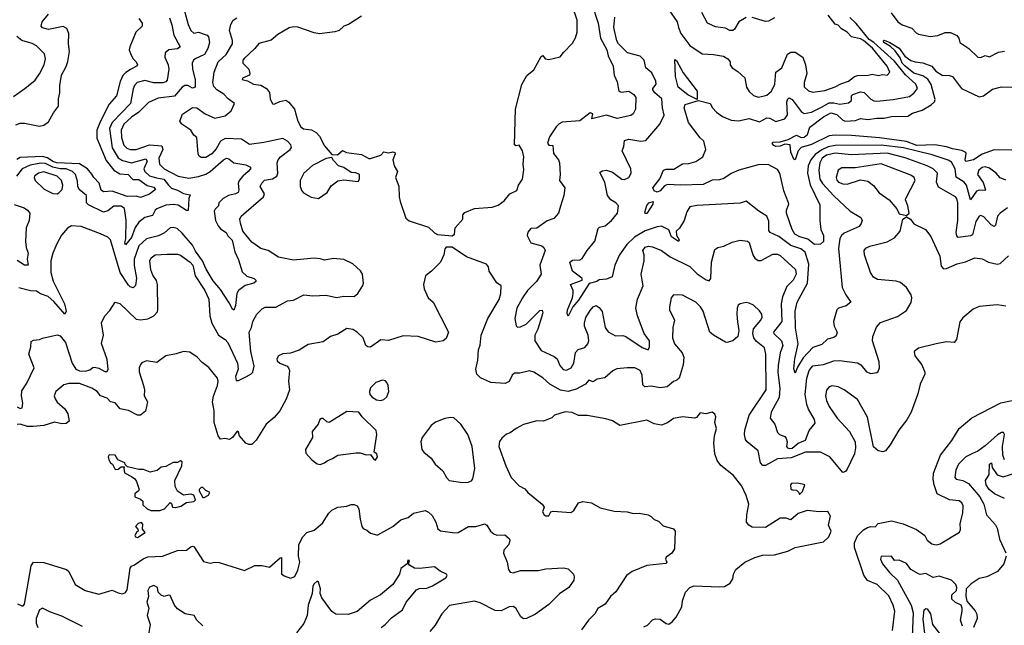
# Model space of a CAD drawing. Extents: x 1690054 to 1842981, y 782881 to 914114.
# Tile 308 of 656: x 1711432 to 1718064, y 885110 to 889188. Entities that reach past the tile are written whole.
import ezdxf

# ---------------------------------------------------------------- set-up
doc = ezdxf.new("R2010")
doc.units = 0

msp = doc.modelspace()

# ---------------------------------------------------------------- linework, layer by layer
at = {"layer": '0CON10XD'}
for points in [[(1712529.1, 889295), (1712566.2, 889155), (1712583.8, 889115), (1712605, 889098.5), (1712635, 889103.3), (1712693.3, 889083.3), (1712703.1, 889073.1), (1712710.4, 889035), (1712699.2, 888995), (1712676.2, 888955), (1712613.5, 888925), (1712601.8, 888915), (1712593.5, 888895), (1712594.5, 888855), (1712614, 888785), (1712614, 888735), (1712595, 888728.1), (1712565, 888744.5), (1712545, 888746.1), (1712525, 888732.9), (1712475, 888673.6), (1712365, 888660.6), (1712298.8, 888631.2), (1712233.5, 888565), (1712185, 888532.3), (1712132.4, 888485), (1712115.6, 888445), (1712116.5, 888395), (1712133.8, 888343.8), (1712154.1, 888324.1), (1712175, 888315.3), (1712215.2, 888314.8), (1712305, 888346), (1712388.9, 888338.9), (1712396.5, 888315), (1712369.3, 888255), (1712374.1, 888215), (1712405.4, 888185), (1712500, 888135), (1712571.3, 888121.3), (1712635, 888131.4), (1712685, 888148.9), (1712715, 888165.2), (1712805, 888245.4), (1712825, 888255.5), (1712841.1, 888251.1), (1712874.1, 888224.1), (1712955, 888211.9), (1712985.5, 888195), (1712985.4, 888185), (1712971.3, 888165), (1712934.8, 888135.2), (1712910.9, 888105), (1712904.1, 888085), (1712908, 888042), (1712902.2, 888025), (1712885.3, 888014.7), (1712837.5, 888005), (1712802.2, 887985), (1712771.9, 887955), (1712771.4, 887935), (1712747.3, 887912.7), (1712741.7, 887898.3), (1712751.5, 887835), (1712769.5, 887799.5), (1712785, 887780.8), (1712822.7, 887755), (1712833.7, 887733.7), (1712863.7, 887703.7), (1712880, 887625), (1712905, 887572), (1712930.1, 887490.1), (1712961.8, 887461.8), (1713010, 887445), (1713021.4, 887435), (1713021.4, 887425), (1713009.2, 887415), (1712951.3, 887398.7), (1712905.3, 887364.7), (1712894.3, 887345), (1712886.1, 887263.9), (1712875, 887233.3), (1712865, 887239.2), (1712842.1, 887282.1), (1712785, 887370.4), (1712735, 887429.5), (1712687.9, 887507.9), (1712663.2, 887565), (1712615, 887629.5), (1712595, 887669.2), (1712525, 887751.1), (1712491.3, 887781.3), (1712465, 887790), (1712445, 887787.1), (1712405.9, 887754.1), (1712366.4, 887733.6), (1712285, 887713.1), (1712234.8, 887665.2), (1712202, 887575), (1712202.3, 887532.3), (1712217.7, 887447.7), (1712211.5, 887398.5), (1712195, 887382.9), (1712175, 887389.1), (1712165, 887399.6), (1712107.5, 887485), (1712042.2, 887705), (1712025, 887724.4), (1711976.5, 887746.5), (1711845, 887795.7), (1711779.7, 887800.3), (1711753.8, 887785), (1711712.6, 887737.4), (1711681.3, 887678.7), (1711654.3, 887615.7), (1711641.8, 887565), (1711642.3, 887485), (1711657, 887427), (1711732.3, 887275), (1711744.4, 887225), (1711735, 887206.2), (1711661.3, 887291.3), (1711624.3, 887324.3), (1711572.4, 887342.4), (1711545, 887360), (1711505, 887363.3), (1711425, 887383.1)], [(1715284.5, 889294.5), (1715327.4, 889165), (1715343.4, 889063.4), (1715385.4, 888984.6), (1715395, 888945.7), (1715428.5, 888875), (1715435.6, 888815), (1715455, 888770), (1715467.6, 888707.6), (1715485, 888699.4), (1715535, 888707.5), (1715569.2, 888685), (1715580.8, 888665), (1715578.6, 888585), (1715562.9, 888555), (1715547.7, 888542.3), (1715455, 888522.7), (1715385, 888544.6), (1715285, 888520), (1715292.5, 888555), (1715275, 888560), (1715203.7, 888506.3), (1715085, 888498.6), (1715065, 888487.5), (1715045, 888466), (1715000.5, 888399.5), (1714985.9, 888355.9), (1714995, 888344.2), (1715021.7, 888341.7), (1715028.2, 888288.2), (1715061.9, 888245), (1715068.1, 888225), (1715072.3, 888145), (1715067.3, 888105), (1715102.9, 888055), (1715095.8, 888005), (1715075, 887932.5), (1715060, 887885), (1715030.5, 887849.5), (1714985, 887834.3), (1714915, 887785.5), (1714875, 887782.2), (1714855, 887757.1), (1714850.3, 887735), (1714874.5, 887685), (1714948, 887665), (1714961.1, 887655), (1714971.9, 887635), (1714935.4, 887535), (1714943.1, 887475), (1714912.3, 887425), (1714852.2, 887365), (1714817.3, 887315), (1714780, 887245), (1714767.5, 887175), (1714775, 887126.7), (1714785, 887118.8), (1714805, 887119.2), (1714842.8, 887137.2), (1714935, 887230.8), (1714951.2, 887231.2), (1714955.8, 887215), (1714921.1, 887105), (1714901.9, 887065), (1714902.5, 887025), (1714945, 886961.4), (1715030.8, 886920.8), (1715050.8, 886905), (1715068.8, 886858.8), (1715092.8, 886832.8), (1715115, 886828.1), (1715146.6, 886843.4), (1715164.2, 886875), (1715175, 886947.5), (1715193.6, 886966.4), (1715238.8, 886981.2), (1715259.2, 887005), (1715264.7, 887025.3), (1715260, 887065), (1715235.7, 887125), (1715235.3, 887145), (1715246.1, 887183.9), (1715275, 887230.6), (1715295, 887254.4), (1715315, 887264.4), (1715335, 887251.1), (1715355, 887224.3), (1715374.1, 887115), (1715395, 887086.2), (1715445, 887059.6), (1715495, 887060.9), (1715515, 887054.5), (1715625, 886980), (1715665, 886966.2), (1715674.2, 886985), (1715674.3, 887025), (1715637.3, 887075), (1715592.5, 887195), (1715582.2, 887245), (1715593.9, 887306.1), (1715631.8, 887395), (1715623.5, 887435), (1715617.1, 887475), (1715637.9, 887565), (1715637.8, 887605), (1715630, 887635), (1715645, 887656.9), (1715667.6, 887662.4), (1715695, 887659.4), (1715755, 887633.6), (1715812.1, 887592.1), (1715945, 887526.2), (1715995, 887477.5), (1716055, 887435.7), (1716075, 887430), (1716087.1, 887445), (1716090.4, 887555), (1716115, 887640), (1716135, 887653.8), (1716175, 887664.3), (1716230.3, 887689.7), (1716285, 887702.9), (1716335, 887696), (1716345, 887688.8), (1716369.1, 887605), (1716383.4, 887583.4), (1716405, 887567.8), (1716425, 887565.6), (1716505, 887609.2), (1716535, 887610.4), (1716555, 887600.5), (1716657.8, 887505), (1716661.9, 887475), (1716642.2, 887435), (1716599.5, 887390.5), (1716569, 887321), (1716560, 887275), (1716564.8, 887155.2), (1716509.4, 887085), (1716511.4, 887075), (1716563.1, 887025), (1716571.1, 886995), (1716554.2, 886945), (1716541.4, 886858.6), (1716539.2, 886815), (1716552.7, 886705), (1716547.7, 886645), (1716494.4, 886545), (1716487.5, 886505), (1716517.1, 886465), (1716535, 886408), (1716548.8, 886395), (1716585, 886381.1), (1716595, 886367.5), (1716600.8, 886345), (1716597.3, 886315), (1716602.7, 886305), (1716615, 886299.8), (1716635, 886303.3), (1716675, 886337.5), (1716725, 886357.8), (1716748.2, 886421.8), (1716788.8, 886471.2), (1716785.3, 886495), (1716743.8, 886565), (1716732.9, 886597.1)], [(1715805, 889254.3), (1715861.3, 889175), (1715868.1, 889135), (1715885.9, 889095), (1715944.4, 889014.4), (1716028.5, 888958.5), (1716105, 888954.1), (1716171.7, 888941.7), (1716202, 888925), (1716216.1, 888903.9), (1716216.7, 888885), (1716230, 888865), (1716269.4, 888839.4), (1716315.7, 888795.7), (1716327.5, 888735), (1716344.1, 888704.1), (1716375, 888678.9), (1716407.4, 888667.4), (1716465, 888680), (1716495, 888706.9), (1716518.7, 888755), (1716525.5, 888835), (1716564.3, 888865), (1716603, 888957), (1716625, 888970.6), (1716655, 888970), (1716705.6, 888935), (1716724.1, 888885), (1716733.2, 888825), (1716715.9, 888765), (1716715.3, 888735.3), (1716745, 888709.2), (1716775, 888700.9), (1716855, 888711.6), (1716924.7, 888735.3), (1716963.4, 888756.6), (1717015.2, 888774.8), (1717055, 888804.7), (1717075, 888812.3), (1717146, 888814), (1717175, 888820.6), (1717213.6, 888813.6), (1717245, 888819.5), (1717275, 888815.6), (1717292.7, 888835), (1717275.8, 888875.8), (1717175, 888996.7), (1717115, 889047.7), (1717095, 889058.4), (1717035, 889073.5), (1717005, 889104.6), (1716967.8, 889127.8), (1716945, 889150.6), (1716925, 889158.9), (1716877.9, 889217.9)], [(1711405, 888479.8), (1711435, 888490.5), (1711465, 888491.6), (1711565, 888471.3), (1711595, 888478.9), (1711625, 888500.7), (1711658.2, 888561.8), (1711693.5, 888605), (1711691.9, 888655), (1711702.3, 888695), (1711701.9, 888745), (1711713.8, 888815), (1711745, 888872.9), (1711755, 888907.7), (1711767.5, 888975), (1711760.9, 889025), (1711762.5, 889095), (1711748.9, 889128.9), (1711725, 889143.3), (1711625, 889122.2), (1711585, 889133.3), (1711575.8, 889145), (1711583.5, 889175), (1711626.6, 889226.6)], [(1712440.7, 889200.7), (1712455.3, 889154.7), (1712470.3, 889085), (1712513.5, 889005), (1712495, 888993.1), (1712436.2, 888985), (1712412.2, 888965), (1712408.5, 888935), (1712431.4, 888885), (1712436.2, 888855), (1712425, 888782), (1712415, 888768.9), (1712396.4, 888763.6), (1712335, 888763.3), (1712275, 888779.5), (1712222.9, 888765), (1712205.3, 888745), (1712196.4, 888723.6), (1712177.4, 888625), (1712055.2, 888495), (1712035.7, 888455), (1712054.1, 888325), (1712095, 888258.2), (1712125, 888241.2), (1712185, 888223.4), (1712281.7, 888251.7), (1712289.2, 888235), (1712268.4, 888185), (1712273.8, 888165), (1712306.1, 888136.1), (1712353.6, 888123.6), (1712403.4, 888113.4), (1712433.1, 888073.1), (1712455, 888054.7), (1712495, 888041.2), (1712535, 888017.5), (1712579.5, 888009.5), (1712571.9, 887985), (1712565.8, 887904.2), (1712555, 887904.2), (1712498.7, 887938.7), (1712465, 887944.3), (1712415, 887938.6), (1712355.9, 887914.1), (1712344.1, 887905), (1712325, 887869.7), (1712275, 887857), (1712234.2, 887825), (1712210.1, 887789.9), (1712185, 887721.8), (1712145, 887672.3), (1712139.3, 887685), (1712147.6, 887712.4), (1712148.2, 887838.2), (1712137.8, 887917.8), (1712115, 887931.5), (1712065, 887932.9), (1712025, 887901.6), (1711995, 887892.6), (1711895, 887940.6), (1711882.6, 887955), (1711882.1, 888005), (1711832.1, 888045), (1711823.4, 888065), (1711820.5, 888100.5), (1711807.5, 888145), (1711787.9, 888165), (1711745, 888183.8), (1711705, 888183.1), (1711654.5, 888194.5), (1711605, 888220.7), (1711575, 888223), (1711501.6, 888208.4), (1711447.2, 888185), (1711409.8, 888135)], [(1712235, 889195.7), (1712257.5, 889165), (1712256.2, 889145), (1712212.9, 889105), (1712174.4, 889005), (1712170, 888985), (1712179.4, 888955), (1712195.4, 888925.4), (1712217.1, 888905), (1712224.3, 888885), (1712217.5, 888875), (1712177.6, 888852.4), (1712146.3, 888833.7), (1712127.4, 888812.6), (1712108.8, 888771.2), (1712084.3, 888675.7), (1712035, 888620), (1711975.3, 888505), (1711950.9, 888445), (1711950.6, 888390.6), (1712015, 888239.3), (1712064.9, 888174.9), (1712105, 888150), (1712162, 888145), (1712193, 888113), (1712235, 888111.2), (1712291.1, 888071.1), (1712335, 888060.4), (1712345.4, 888045), (1712305, 888014), (1712245, 887990), (1712215, 887999.4), (1712155, 887997.3), (1712055, 888032.6), (1711995, 888029.2), (1711980.7, 888040.7), (1711967.2, 888087.2), (1711930.2, 888125), (1711917.5, 888147.5), (1711889.4, 888185), (1711835, 888217.9), (1711682.2, 888225), (1711655, 888233.1), (1711618.7, 888258.7), (1711585, 888267.8), (1711435, 888261), (1711412.8, 888247.2)], [(1711415, 886580.8), (1711435, 886570), (1711447.1, 886575), (1711452.2, 886605), (1711443.6, 886655), (1711445, 886688), (1711480.3, 886739.7), (1711530, 886845), (1711492.5, 886935), (1711507.5, 886985), (1711509.5, 887020.5), (1711525, 887031.2), (1711565, 887034), (1711585, 887044), (1711685, 887065.7), (1711705, 887060), (1711739.6, 887015), (1711785, 886876), (1711809.2, 886835), (1711835, 886822.7), (1711875, 886822.5), (1711905, 886830), (1711923.7, 886846.3), (1711935, 886848.5), (1711965, 886840.9), (1712005, 886818.5), (1712021.2, 886818.8), (1712026.9, 886835), (1712020.4, 886900.4), (1711982.3, 887007.7), (1711996, 887065), (1711982.3, 887147.7), (1712004.2, 887195), (1712039.1, 887230.9), (1712075, 887286.7), (1712105, 887276.2), (1712215, 887171.5), (1712245, 887167.8), (1712295, 887173.3), (1712335.6, 887195), (1712358.9, 887221.1), (1712362.9, 887237.1), (1712360, 887405), (1712352.3, 887432.3), (1712327.9, 887467.9), (1712314.7, 887504.7), (1712309.2, 887565), (1712317.8, 887585), (1712344.3, 887605.7), (1712425, 887608.6), (1712495, 887608.4), (1712515, 887603.2), (1712580.8, 887555), (1712598.8, 887535), (1712612.8, 887462.8), (1712678.9, 887365), (1712705.8, 887305.8), (1712711.5, 887195), (1712725.4, 887145), (1712770.9, 887065), (1712815.4, 887035), (1712834.1, 887015), (1712898.8, 886875), (1712903.8, 886835), (1712885.3, 886785), (1712888.7, 886758.7), (1712905, 886757.9), (1712949.8, 886780.2), (1712988.8, 886801.2), (1713001.8, 886815), (1713010.3, 886855), (1712988.2, 886955), (1712977.5, 887085), (1712992.9, 887115), (1713002.5, 887155), (1713029.5, 887205), (1713065, 887241.9), (1713085, 887252.2), (1713157.8, 887252.2), (1713235, 887294.3), (1713275, 887300), (1713345, 887334.4), (1713405, 887328.8), (1713495, 887333.8), (1713565, 887318.5), (1713615, 887327.1), (1713685, 887324.2), (1713708.8, 887345), (1713742.1, 887397.9), (1713746.5, 887415), (1713740.8, 887475), (1713727.6, 887497.6), (1713675, 887544.2), (1713615, 887574.3), (1713545, 887581.1), (1713485, 887568.5), (1713455, 887578.5), (1713415, 887582.2), (1713275, 887570), (1713175, 887590), (1713105, 887634.4), (1713055, 887646.9), (1712995, 887690.5), (1712934.1, 887764.1), (1712918.8, 887818.8), (1712913.6, 887845), (1712924.4, 887865), (1713074.6, 887995), (1713080.4, 888015), (1713051.9, 888065), (1713061.7, 888088.3), (1713081.4, 888108.6), (1713135, 888116.7), (1713163.5, 888135), (1713170, 888155), (1713166.6, 888225), (1713172.9, 888245), (1713188.5, 888265), (1713252.9, 888315), (1713261.7, 888328.3), (1713258.6, 888345), (1713235, 888370), (1713205, 888388.6), (1713075, 888361.4), (1712978.7, 888348.7), (1712925, 888383.2), (1712815, 888387.5), (1712785, 888369.3), (1712755, 888319.6), (1712725, 888285.4), (1712685, 888260.9), (1712655, 888260), (1712639.7, 888269.7), (1712632.9, 888285), (1712624.2, 888395), (1712605, 888411.4), (1712584, 888445), (1712523.7, 888483.7), (1712510, 888505), (1712528, 888552), (1712595, 888596.4), (1712625, 888594.1), (1712681.8, 888555), (1712745, 888524.3), (1712815, 888540), (1712856.4, 888573.6), (1712879.2, 888625), (1712835, 888656.5), (1712807.2, 888687.2), (1712758.8, 888715), (1712739.1, 888739.1), (1712732.9, 888765), (1712740.4, 888835), (1712768.8, 888905), (1712823.2, 888955), (1712864.1, 889025), (1712865, 889048.8), (1712845.4, 889115), (1712853.1, 889155), (1712868.5, 889185), (1712895, 889201.6)], [(1713735, 889212), (1713646.7, 889155), (1713613.8, 889145), (1713584.4, 889115.6), (1713555, 889105.7), (1713452.1, 889092.1), (1713415, 889098.9), (1713305, 889137.5), (1713275, 889139.5), (1713246.5, 889133.5), (1713170.9, 889089.1), (1713125, 889050), (1713042.4, 889027.6), (1713015.8, 888995), (1712943, 888927), (1712935.3, 888914.7), (1712934.6, 888895), (1712975.8, 888855), (1712982.5, 888825), (1712980, 888815), (1712932.5, 888795), (1712930, 888785), (1712965, 888777.5), (1713007.5, 888755), (1713055, 888748.1), (1713093.3, 888725), (1713115, 888697.5), (1713118, 888655), (1713135, 888622.5), (1713145, 888620), (1713183, 888637), (1713225, 888646.2), (1713245, 888632.5), (1713282.7, 888585), (1713304.3, 888504.3), (1713326.1, 888466.1), (1713343.4, 888453.4), (1713396.3, 888446.3), (1713428.6, 888428.6), (1713450.8, 888405), (1713485, 888340), (1713535, 888280), (1713571.7, 888278.3), (1713605, 888306.7), (1713633.9, 888293.9), (1713735, 888281.2), (1713784.2, 888254.2), (1713795, 888254), (1713865, 888276.7), (1713885, 888297.5), (1713915, 888291.2), (1713945, 888298), (1713957.5, 888295), (1713960, 888285), (1713944, 888245), (1713954.2, 888204.2), (1713976.2, 888165), (1713963.8, 888125), (1713986.4, 888066.4), (1713986.7, 887995), (1713993.9, 887963.9), (1714031.7, 887851.7), (1714055, 887833.3), (1714185, 887791.2), (1714225, 887752.5), (1714245, 887742.5), (1714345, 887733.3)], [(1714345, 887733.3), (1714360, 887745), (1714365, 887787.5), (1714415.6, 887845), (1714416.2, 887875), (1714429.5, 887890.5), (1714495, 887917.5), (1714614.5, 887925.5), (1714655, 887939.2), (1714695, 887969.2), (1714733.8, 888016.2), (1714780.9, 888039.1), (1714792.5, 888075), (1714818.1, 888115), (1714827.9, 888177.9), (1714822.5, 888215), (1714827.1, 888265), (1714818.1, 888305), (1714795, 888343.3), (1714775, 888340), (1714764.2, 888345), (1714770.8, 888585), (1714815, 888752.5), (1714847.7, 888812.3), (1714895, 888851.2), (1714945, 888940), (1714955, 888946.7), (1714970, 888925), (1714995, 888920), (1715071.2, 888938.8), (1715095, 888966.7), (1715155, 889030), (1715174.4, 889065.6), (1715185.7, 889105), (1715187.5, 889185), (1715167.9, 889237.9)], [(1716747.8, 887542.2), (1716722.8, 887622.8), (1716692.2, 887645), (1716625, 887667.9), (1716545, 887728.4), (1716485.5, 887755), (1716478.7, 887768.7), (1716478.5, 887831.5), (1716465, 887864.3), (1716409.5, 887899.5), (1716325, 887966.7), (1716285, 887953.8), (1715992.2, 887937.8), (1715945, 887927.5), (1715925.3, 887894.7), (1715906.7, 887835), (1715875, 887783.8), (1715854, 887765), (1715855, 887737.5), (1715874, 887705), (1715870, 887695), (1715822.2, 887725), (1715804, 887774), (1715755, 887797.5), (1715725, 887794.2), (1715645, 887766.1), (1715573.9, 887723.9), (1715521.9, 887675), (1715471.3, 887605), (1715440.5, 887535), (1715422.7, 887457.3), (1715385, 887440.5), (1715333.8, 887436.2), (1715320, 887425), (1715267.2, 887412.8), (1715195, 887299.5), (1715157.7, 887255), (1715125, 887191.2), (1715118.9, 887208.9), (1715121.3, 887235), (1715154.8, 887315), (1715160.5, 887345), (1715158.8, 887365), (1715140.6, 887405), (1715220, 887435), (1715220, 887445), (1715209.4, 887455), (1715155.9, 887495), (1715138.1, 887555), (1715155, 887570), (1715205, 887570.5), (1715219.9, 887580.1), (1715253.1, 887635), (1715305, 887697.1), (1715327.3, 887782.7), (1715337.8, 887792.2), (1715375, 887800), (1715418.9, 887835), (1715458, 887885), (1715464, 887935), (1715447.1, 887955), (1715414.4, 887975), (1715390.6, 888005), (1715373.1, 888093.1), (1715340, 888160), (1715355, 888171.2), (1715385, 888174), (1715425, 888161.4), (1715486.7, 888115), (1715505, 888112.2), (1715534, 888125), (1715550, 888155), (1715548.1, 888185), (1715488.9, 888305), (1715500.6, 888335), (1715504.4, 888375), (1715535, 888384.4), (1715615, 888371.1), (1715648.8, 888375), (1715744.5, 888485.5), (1715773.2, 888545), (1715760.4, 888595), (1715756.3, 888655), (1715710.4, 888695), (1715696.7, 888715), (1715697.1, 888725), (1715718.5, 888755), (1715716.7, 888775), (1715690.1, 888830.1), (1715650, 888865), (1715637.5, 888915), (1715612, 888942), (1715525, 888964.7), (1715464.6, 889025), (1715454.4, 889045.6), (1715433.3, 889135), (1715440, 889205)], [(1718075, 888107.3), (1718035, 888124.5), (1718008.6, 888155), (1717965, 888188.5), (1717935, 888196.7), (1717915, 888193.6), (1717891.5, 888175), (1717883.8, 888145), (1717922, 888092), (1717937.8, 888042.2), (1717932.5, 888037.5), (1717895, 888040), (1717877.5, 888032.5), (1717835, 887976), (1717809.4, 888075), (1717792.4, 888095), (1717738.4, 888128.4), (1717733, 888185), (1717708.1, 888228.1), (1717685, 888243.3), (1717577.9, 888277.9), (1717385, 888324.9), (1717235, 888342.3), (1716925, 888340.3), (1716878.4, 888331.6), (1716835, 888311.7), (1716789.9, 888280.1), (1716760.2, 888245), (1716741.6, 888205), (1716737.2, 888155), (1716757.1, 888077.1), (1716821.3, 887941.3), (1716821.2, 887835), (1716828.7, 887775), (1716846, 887736), (1716845.7, 887695), (1716825, 887676.9), (1716785, 887674.8), (1716740.1, 887710.1), (1716686.2, 887726.2), (1716653.5, 887745), (1716633.8, 887775), (1716597.5, 887885), (1716596.7, 887905), (1716611.5, 887945), (1716610, 887955), (1716578.8, 888035), (1716551.8, 888155), (1716535, 888179.4), (1716473.1, 888213.1), (1716405, 888211.6), (1716275, 888174.3), (1716225, 888151.7), (1716175, 888120), (1716145, 888110.7), (1716095, 888107.2), (1716035, 888078.3), (1715885, 888073.8), (1715795, 888079.6), (1715775, 888069.5), (1715745, 888035.3), (1715725, 888027.9), (1715704.6, 888035), (1715697.3, 888055), (1715742.8, 888117.2), (1715767.5, 888175), (1715785, 888181.2), (1715837.4, 888182.6), (1715895, 888216.7), (1715939.1, 888220.9), (1715985, 888233.1), (1716033.8, 888265), (1716052.5, 888315), (1716040.8, 888370.8), (1716015, 888392), (1715936.9, 888495), (1715907.8, 888595), (1715915, 888616.9), (1716005, 888643.8), (1716083.3, 888623.3), (1716098, 888595), (1716124.4, 888565), (1716165, 888537.5), (1716225, 888512.5), (1716272.7, 888507.3), (1716345, 888523.8), (1716415, 888499.6), (1716465, 888527.3), (1716485, 888524.6), (1716525, 888503.8), (1716585, 888520), (1716602.7, 888547.3), (1716599.8, 888635), (1716605, 888654.4), (1716615, 888661.1), (1716635, 888650.9), (1716695, 888570.4), (1716715, 888556.1), (1716765, 888565.3), (1716831.7, 888598.3), (1716885, 888628.6), (1716915, 888628.7), (1716955, 888618.4), (1717015, 888628.9), (1717033.8, 888645), (1717035.4, 888675), (1717043.8, 888685), (1717095, 888702.3), (1717119.1, 888699.1), (1717164, 888654), (1717185, 888642), (1717205, 888639.5), (1717315, 888650.7), (1717425, 888671.2), (1717455, 888692.7), (1717478.9, 888725), (1717466.7, 888755), (1717398.1, 888818.1), (1717325, 888909.6), (1717185, 889035.1), (1717153.6, 889055), (1717065, 889163.5), (1717022.3, 889202.3)], [(1716325, 889202.2), (1716275.5, 889174.5), (1716246, 889124), (1716235, 889115.7), (1716215, 889115.7), (1716185, 889130.6), (1716119.4, 889139.4), (1716063.8, 889165), (1716026.9, 889236.9)], [(1716515, 889201.2), (1716475, 889178), (1716455, 889175.8), (1716365.8, 889204.2)], [(1717302.5, 889235), (1717347.1, 889175), (1717375, 889153.5), (1717441.6, 889131.6), (1717469.3, 889099.3), (1717485, 889090), (1717565, 889074.3), (1717615, 889082.5), (1717665, 889101.5), (1717702.2, 889102.2), (1717745, 889080.8), (1717757.1, 889065), (1717765, 889033.8), (1717824.5, 888994.5), (1717885, 888935.8), (1717905, 888934.3), (1717935, 888946.9), (1717965, 888939.2), (1718025, 888970), (1718065, 888975.8)], [(1711389.4, 888670.6), (1711466.1, 888723.9), (1711535, 888782), (1711565, 888824), (1711596.9, 888885), (1711605.7, 888925), (1711597.6, 888957.6), (1711545, 889012.2), (1711515, 889027.3), (1711445, 889047.8), (1711412.3, 889075)], [(1718115, 888309.7), (1717995, 888311), (1717915, 888282.4), (1717856.4, 888243.6), (1717805, 888232.7), (1717800.8, 888245), (1717807.7, 888287.7), (1717803.5, 888295), (1717776.6, 888306.6), (1717715, 888318.4), (1717675, 888333.2), (1717595, 888344.5), (1717475, 888340.8), (1717405, 888368.9), (1717223, 888393), (1717035, 888407.6), (1716925, 888411.7), (1716885, 888406.2), (1716765, 888347.4), (1716695, 888328.2), (1716675.7, 888305), (1716655, 888243.8), (1716645, 888250), (1716626.1, 888296.1), (1716622, 888345), (1716585, 888350.6), (1716553.6, 888336.4), (1716525, 888334.6), (1716510.7, 888340.7), (1716500.8, 888355), (1716506, 888364), (1716554.6, 888365.4), (1716608.6, 888381.4), (1716665, 888409.7), (1716695, 888394), (1716715, 888396.9), (1716737.5, 888415), (1716754.5, 888465), (1716845, 888534.3), (1716895, 888560), (1716935, 888550.2), (1716975, 888510.7), (1716994.7, 888504.7), (1717061.2, 888508.8), (1717095, 888523.9), (1717145, 888516.6), (1717205.9, 888524.1), (1717255, 888525.3), (1717305, 888537.2), (1717415, 888538.6), (1717445, 888558.4), (1717510.1, 888579.9), (1717572.2, 888615), (1717594.5, 888635), (1717598.2, 888651.8), (1717571.2, 888751.2), (1717548.3, 888788.3), (1717515, 888810.7), (1717455, 888827.3), (1717395, 888874.6), (1717376.7, 888895), (1717361.4, 888931.4), (1717329.4, 888979.4), (1717298.1, 889008.1), (1717251.8, 889035), (1717249.2, 889045), (1717255, 889049.4), (1717292.9, 889035), (1717356.2, 888996.2), (1717393.6, 888943.6), (1717433.3, 888913.3), (1717463.7, 888903.7), (1717515, 888898.9), (1717575, 888875.6), (1717601.7, 888841.7), (1717644.2, 888815), (1717695, 888813.3), (1717715, 888806.1), (1717775, 888724.1), (1717895, 888669.4), (1717924.3, 888675.7), (1717985, 888720), (1718045, 888736.7), (1718115, 888734.2)], [(1715995, 888650), (1715932, 888682), (1715867.9, 888735), (1715848.6, 888805), (1715845, 888920), (1715855, 888913.3), (1715899.5, 888829.5), (1715995, 888706), (1715995, 888650)], [(1713445, 887984.2), (1713502.5, 888025), (1713530.5, 888069.5), (1713575, 888103.3), (1713615, 888110), (1713711.7, 888098.3), (1713720, 888115), (1713720, 888145), (1713695, 888157.5), (1713665, 888160), (1713615, 888192.5), (1713580, 888205), (1713545, 888240), (1713535, 888260), (1713495, 888253.8), (1713404.5, 888205.5), (1713344.5, 888155.5), (1713320.6, 888105), (1713320.8, 888065), (1713332, 888035), (1713343.1, 888023.1), (1713395, 887992.5), (1713445, 887984.2)], [(1718085, 887921.9), (1718035, 887886.5), (1718018, 887865), (1718005.3, 887804.7), (1717995, 887795.7), (1717975, 887806.4), (1717925, 887860), (1717905, 887869.1), (1717895, 887865.6), (1717871.1, 887828.9), (1717849.8, 887740.2), (1717836.7, 887733.3), (1717752.1, 887722.1), (1717743.1, 887733.1), (1717739.6, 887755), (1717751.1, 887835), (1717749.7, 887955), (1717742.9, 887985), (1717735, 887996.5), (1717621.1, 888061.1), (1717606.9, 888095), (1717614.6, 888155), (1717585.5, 888185), (1717544, 888204), (1717395, 888258.1), (1717275, 888288.8), (1717035, 888278.5), (1716925, 888288.7), (1716865, 888275.4), (1716836.2, 888255), (1716820.2, 888225), (1716815.2, 888175), (1716821.8, 888115), (1716838.2, 888085), (1716915, 888002), (1717025, 887899.4), (1717096.5, 887856.5), (1717105.8, 887835.8), (1717100.6, 887815), (1717085.3, 887794.7), (1716985, 887750.7), (1716966.9, 887735), (1716956, 887715), (1716947.7, 887647.7), (1716957.8, 887527.8), (1716972.5, 887385), (1716995.3, 887335.3), (1717030, 887285), (1716997.5, 887262.5), (1716946.2, 887245), (1716936.4, 887233.6), (1716912.5, 887155), (1716917.1, 887125), (1716938.7, 887085), (1716931, 887059), (1716915, 887048.7), (1716872.9, 887037.1), (1716835, 887001.2), (1716775, 886980), (1716708.4, 886911.6), (1716670.5, 886849.5), (1716655, 886807.5), (1716647, 886837), (1716653.2, 886905), (1716676.2, 887005), (1716656.7, 887113.3), (1716656.1, 887225), (1716668.7, 887285), (1716737, 887415), (1716747.8, 887542.2)], [(1717405, 887870), (1717422.5, 887885), (1717414.4, 887935), (1717399.2, 887975), (1717401.4, 887985), (1717463.6, 888105), (1717456.5, 888125), (1717435, 888141.2), (1717235, 888218.1), (1717058.9, 888191.1), (1716968.9, 888191.1), (1716944.1, 888175.9), (1716930.2, 888125), (1716935, 888106.7), (1716947.8, 888095), (1716975, 888083.5), (1717005, 888080.4), (1717095, 888109.5), (1717145, 888100), (1717181.9, 888071.9), (1717221.7, 888021.7), (1717287.5, 887975), (1717340, 887915), (1717355, 887880), (1717405, 887870)], [(1711683.6, 888016.4), (1711695, 888021.9), (1711717.1, 888045), (1711722, 888075), (1711712.9, 888105), (1711683.6, 888135), (1711595, 888162.9), (1711557.5, 888155), (1711532.2, 888135), (1711528.6, 888125), (1711536.7, 888105), (1711596.6, 888046.6), (1711655, 888017.3), (1711683.6, 888016.4)], [(1711395, 887943.1), (1711461.1, 887921.1), (1711484.3, 887905), (1711500, 887885), (1711495.5, 887835), (1711475, 887787.5), (1711471.4, 887695), (1711475.2, 887655), (1711488.9, 887615), (1711482.1, 887575), (1711487.8, 887535), (1711465, 887535.3), (1711415, 887565.6)], [(1715655, 887883.3), (1715645, 887884.2), (1715642.9, 887892.9), (1715655, 887938), (1715669.2, 887955), (1715697.5, 887965), (1715695.3, 887945), (1715655, 887883.3)], [(1716732.9, 886597.1), (1716722.1, 886665), (1716733.3, 886775), (1716750, 886825), (1716775, 886856.5), (1716845, 886866.9), (1716915, 886891.6), (1716952.9, 886892.9), (1717075, 886878.2), (1717097.8, 886865), (1717135, 886816.5), (1717165, 886806.7), (1717205, 886812), (1717215, 886818.8), (1717222.9, 886845), (1717220.4, 886885), (1717175.5, 887025), (1717178.9, 887055), (1717202.8, 887117.2), (1717229.8, 887150.2), (1717345, 887188.9), (1717405, 887230), (1717437, 887283), (1717440, 887315), (1717435.4, 887335.4), (1717405.6, 887385), (1717365, 887418.9), (1717335, 887427.5), (1717210.5, 887439.5), (1717183.7, 887453.7), (1717161.9, 887485), (1717121.4, 887605), (1717120.8, 887635), (1717131.1, 887648.9), (1717157.2, 887662.8), (1717275, 887692.9), (1717325, 887720), (1717363.3, 887765), (1717380, 887845), (1717405, 887860), (1717432.5, 887845), (1717453.9, 887813.9), (1717532.5, 887775), (1717569.1, 887729.1), (1717629.6, 887595), (1717639.1, 887529.1), (1717655, 887510), (1717675, 887512.5), (1717746.7, 887545), (1717802.2, 887557.8), (1717864.5, 887585.5), (1717915, 887578.9), (1717957.5, 887555), (1718015, 887541.4), (1718035, 887547.1), (1718091.5, 887598.5)], [(1716628.3, 886238.3), (1716535, 886230), (1716455, 886186.2), (1716436.9, 886186.9), (1716422.3, 886205), (1716405.3, 886285.3), (1716332.2, 886345), (1716321.1, 886361.1), (1716314.6, 886394.6), (1716316.9, 886425), (1716345.3, 886525), (1716459.4, 886695), (1716458.2, 886935), (1716449.1, 886979.1), (1716392.9, 887022.9), (1716376.8, 887046.8), (1716369.6, 887075), (1716373.7, 887106.3), (1716423.3, 887165), (1716433.1, 887185), (1716430.8, 887205), (1716415, 887228), (1716375, 887266), (1716345, 887280), (1716325, 887283.8), (1716284.3, 887275.7), (1716272, 887265), (1716264.4, 887245), (1716261.1, 887205), (1716267.3, 887152.7), (1716275.8, 887094.2), (1716269.2, 887055), (1716235, 887026.2), (1716195, 887013.8), (1716185, 887016.2), (1716105, 887063.1), (1716079.2, 887085), (1716035.6, 887225), (1716016.9, 887255), (1715985, 887285.7), (1715895, 887334), (1715835, 887336.2), (1715820, 887315), (1715807.5, 887255), (1715808, 887235), (1715843.3, 887165), (1715831.2, 887115), (1715828.6, 887045), (1715842.5, 887005), (1715893.1, 886945), (1715904.5, 886915), (1715899.6, 886865), (1715873.5, 886775), (1715858.8, 886761.2), (1715835, 886752.2), (1715793.3, 886716.7), (1715745, 886710), (1715685, 886720), (1715642.5, 886715), (1715628.3, 886728.3), (1715624.5, 886795), (1715610.8, 886825), (1715575, 886844.6), (1715523.7, 886843.7), (1715453.4, 886836.6), (1715426.4, 886823.6), (1715372.6, 886777.4), (1715322.2, 886767.8), (1715295, 886748.8), (1715265, 886761.2), (1715243.8, 886735), (1715180.7, 886699.3), (1715125, 886685.3), (1715075, 886693.2), (1715002.8, 886732.8), (1714955, 886777.5), (1714895, 886814.4), (1714865, 886824.2), (1714801.4, 886808.6), (1714765, 886807.5), (1714749.2, 886795), (1714727.8, 886752.2), (1714701.7, 886738.3), (1714605, 886744.6), (1714535, 886777.1), (1714511.7, 886801.7), (1714504.4, 886835), (1714518.6, 886895), (1714521.4, 886965), (1714534.3, 886995.7), (1714539.4, 887065), (1714584.5, 887175), (1714661.1, 887305), (1714671.8, 887345), (1714675.4, 887395.4), (1714645, 887416.2), (1714593.9, 887493.9), (1714588.9, 887525), (1714575, 887541.9), (1714440.9, 887590.9), (1714345, 887657.5), (1714305, 887656.7), (1714296.2, 887645), (1714288.8, 887605), (1714266.2, 887555), (1714205.7, 887494.3), (1714165, 887463.8), (1714152.5, 887405), (1714155.8, 887375), (1714184, 887315), (1714216.2, 887285), (1714320, 887085), (1714305, 887042.5), (1714285, 887026.7), (1714235, 887016.7), (1714115, 887055.8), (1714015, 887059.2), (1713915, 887027.1), (1713865, 887032.2), (1713795, 886984), (1713776.1, 886986.1), (1713763.8, 886995), (1713746.2, 887045), (1713704.2, 887085), (1713675, 887102.2), (1713635, 887109.2), (1713575, 887070), (1713525, 887054), (1713475, 887018.8), (1713375, 887001.4), (1713315, 886962.5), (1713255, 886942), (1713205, 886938.8), (1713175.9, 886924.1), (1713162.5, 886905), (1713165, 886890), (1713183.3, 886875), (1713234.1, 886854.1), (1713243.3, 886845), (1713248.8, 886825), (1713242.5, 886755), (1713248.5, 886695), (1713226.6, 886633.4), (1713184.4, 886555), (1713145, 886510), (1713090.8, 886465), (1713023.8, 886356.2), (1712995, 886328), (1712975, 886327.5), (1712955, 886336), (1712912.5, 886385), (1712905, 886410), (1712897, 886417), (1712866, 886375), (1712845, 886360.8), (1712812.3, 886367.7), (1712785, 886363.3), (1712767.5, 886385), (1712742.3, 886475), (1712741.2, 886555), (1712730.7, 886615), (1712737.1, 886652.9), (1712764, 886725), (1712768.4, 886755), (1712764.7, 886774.7), (1712705, 886845.6), (1712660.3, 886880.3), (1712626.8, 886916.8), (1712578.7, 886948.7), (1712535, 886954.2), (1712485, 886937.1), (1712415, 886924.2), (1712355, 886880), (1712285, 886890), (1712255, 886877.5), (1712245, 886866.2), (1712235.7, 886844.3), (1712236.8, 886816.8), (1712265.5, 886725.5), (1712271.4, 886695), (1712269.4, 886655), (1712292.5, 886615), (1712278.3, 886551.7), (1712245, 886526), (1712225, 886525.8), (1712165, 886556.2), (1712108, 886568), (1712075, 886607.8), (1712043.3, 886615), (1712020.2, 886640.2), (1711975, 886656.2), (1711952.9, 886685), (1711917, 886707), (1711835, 886737.6), (1711762.1, 886737.9), (1711730, 886730), (1711675.8, 886685), (1711664.4, 886655.6), (1711670, 886635), (1711685, 886612.9), (1711736.7, 886566.7), (1711756.5, 886535), (1711764, 886485), (1711745, 886469.2), (1711715, 886467.8), (1711665, 886478.9), (1711593.3, 886455), (1711522, 886448), (1711485, 886449.7), (1711435, 886465.5), (1711415, 886462)], [(1718075, 887260), (1718015, 887267.5), (1717895, 887256.2), (1717855, 887240), (1717785, 887180), (1717765, 887153.3), (1717740.8, 887035), (1717725.7, 887014.3), (1717675, 887018.6), (1717605, 887005.6), (1717485, 886976.2), (1717457.5, 886955), (1717460, 886925), (1717507.5, 886865), (1717529.2, 886815), (1717527.9, 886802.1), (1717496.9, 886735), (1717481.3, 886668.7), (1717435.5, 886544.5), (1717407.2, 886492.8), (1717352.9, 886425), (1717296, 886325), (1717263.8, 886285), (1717245, 886279.2), (1717215, 886286), (1717182.6, 886312.6), (1717141.3, 886511.3), (1717075, 886630), (1716985, 886696.7), (1716945, 886715.6), (1716905, 886722.5), (1716885, 886716), (1716865.7, 886694.3), (1716860, 886655), (1716865.7, 886625), (1716883.6, 886583.6), (1716937.1, 886505), (1717021.9, 886415), (1717058.6, 886345), (1717060.8, 886305), (1717054.5, 886265.5), (1717005, 886162), (1716993.8, 886145), (1716975, 886138), (1716889.2, 886245), (1716825.6, 886275.6), (1716725, 886276.1), (1716628.3, 886238.3)], [(1713865, 886623.3), (1713885, 886631.2), (1713905, 886648.8), (1713917.1, 886685), (1713914.3, 886725), (1713905.6, 886745), (1713895, 886756.9), (1713875, 886761.9), (1713830, 886745), (1713795, 886710), (1713787.5, 886685), (1713790.8, 886665), (1713805.7, 886645.7), (1713835, 886628.8), (1713865, 886623.3)], [(1717311.2, 885075), (1717325.4, 885205), (1717315.4, 885245), (1717285, 885308.9), (1717208, 885385), (1717141.9, 885411.9), (1717117.5, 885447.5), (1717054.7, 885635), (1717054.7, 885665), (1717075, 885711.5), (1717115, 885752.5), (1717142.1, 885767.9), (1717165, 885776.2), (1717195, 885773.8), (1717215, 885795.5), (1717305, 885813.5), (1717383.4, 885793.4), (1717471.2, 885755), (1717529.2, 885715), (1717545, 885684), (1717575, 885659.2), (1717605, 885652.5), (1717631.3, 885658.7), (1717762.7, 885737.3), (1717769.2, 885755), (1717765.5, 885795), (1717784.6, 885865), (1717786.5, 885915), (1717777.1, 885935), (1717759.2, 885949.2), (1717694.6, 885954.6), (1717611.4, 885995), (1717591.1, 886055), (1717584.4, 886095), (1717586.9, 886135), (1717634, 886256), (1717710, 886355), (1717760, 886435), (1717845, 886507.1), (1718041.2, 886608.8), (1718225, 886646.7)], [(1713455, 886193.8), (1713485, 886203.3), (1713501.7, 886218.3), (1713537.7, 886232.3), (1713575, 886255.8), (1713697.7, 886272.3), (1713725, 886271.2), (1713765, 886257.5), (1713795, 886260), (1713815, 886230), (1713828.3, 886221.7), (1713842.5, 886245), (1713837.5, 886265), (1713820, 886275), (1713838, 886395), (1713832.3, 886422.3), (1713737.5, 886515), (1713715, 886546), (1713635, 886550), (1713515, 886476.2), (1713499.3, 886479.3), (1713475, 886502.5), (1713465, 886502.5), (1713454, 886495), (1713441.2, 886465), (1713400.6, 886415), (1713404.2, 886375), (1713356.7, 886295), (1713359.3, 886269.3), (1713397, 886227), (1713435, 886197.5), (1713455, 886193.8)], [(1715635, 885100), (1715659.3, 885110.7), (1715695, 885147.1), (1715715, 885154.2), (1715745, 885150.8), (1715785, 885121.9), (1715805, 885118), (1715826.6, 885133.4), (1715852.5, 885165), (1715890.8, 885235), (1715895.8, 885275), (1715916.4, 885333.6), (1715945.9, 885364.1), (1715975, 885375.8), (1716145, 885368), (1716178, 885372), (1716216.4, 885393.6), (1716235.9, 885424.1), (1716238.8, 885455), (1716254.4, 885485.6), (1716316, 885535), (1716382.6, 885567.4), (1716435, 885581.4), (1716515, 885584), (1716605, 885610), (1716655, 885634), (1716845, 885671.2), (1716880.8, 885705), (1716898, 885745), (1716880, 885785), (1716893.8, 885845), (1716875, 885877.5), (1716815.9, 885874.1), (1716735, 885883.3), (1716675, 885864), (1716625, 885821.2), (1716595, 885832.5), (1716555, 885831.1), (1716455, 885769.2), (1716365, 885770), (1716343.6, 885783.6), (1716327.5, 885805), (1716328.8, 885855), (1716342, 885925), (1716325.6, 885985), (1716295, 886046.7), (1716239.7, 886119.7), (1716155, 886185.7), (1716130.5, 886220.5), (1716114, 886265), (1716107.7, 886337.7), (1716110.6, 886385), (1716125.7, 886435), (1716114, 886475), (1716121.2, 886515), (1716115, 886532.5), (1716095, 886546.2), (1716054.1, 886534.1), (1716015, 886540), (1715991.2, 886508.8), (1715975.9, 886504.1), (1715895, 886513.3), (1715835, 886503.8), (1715795, 886474), (1715755, 886458.8), (1715705, 886467.1), (1715655, 886492.5), (1715475, 886456), (1715425, 886486), (1715380.3, 886500.3), (1715255, 886522.5), (1715195, 886524), (1715152.7, 886542.7), (1715105, 886547.1), (1715034.1, 886525.9), (1715015, 886507.5), (1714960, 886485), (1714915, 886486.2), (1714825, 886461.4), (1714775, 886436), (1714735, 886406.7), (1714711.7, 886398.3), (1714679.5, 886370.5), (1714662.7, 886347.3), (1714660, 886315), (1714705.8, 886185), (1714742.9, 886105), (1714795, 886050), (1714835, 886028.8), (1714855, 886003.8), (1714951.2, 885925), (1714963.3, 885905), (1714953.8, 885875), (1714963.9, 885853.9), (1714975, 885847.5), (1714995, 885847.5), (1715010, 885875), (1715025, 885878.8), (1715145, 885870), (1715165, 885883.3), (1715195.8, 885934.2), (1715225, 885944), (1715283.9, 885933.9), (1715341.2, 885901.2), (1715435, 885878.8), (1715523.6, 885873.6), (1715565, 885864), (1715605, 885866), (1715663.9, 885853.9), (1715685, 885843.3), (1715705, 885823.3), (1715735, 885811.2), (1715765, 885778.8), (1715835, 885760), (1715847.5, 885745), (1715841.2, 885625), (1715823.3, 885595), (1715785, 885570), (1715782.5, 885555), (1715791.2, 885535), (1715783.9, 885526.1), (1715655, 885513.3), (1715557.3, 885472.7), (1715520, 885445), (1715446.7, 885335), (1715411.2, 885305), (1715375, 885252), (1715326.7, 885223.3), (1715305, 885186.2), (1715263.8, 885145), (1715215, 885078.8)], [(1714415, 886070.6), (1714455, 886074.3), (1714475, 886083.3), (1714483.9, 886096.1), (1714498, 886165), (1714478.6, 886315), (1714450.8, 886395), (1714403.8, 886465), (1714355, 886506.7), (1714335, 886510), (1714295, 886503.3), (1714232.3, 886477.7), (1714202.5, 886455), (1714142.5, 886375), (1714133.3, 886345), (1714140, 886295), (1714153.3, 886275), (1714203.3, 886235), (1714230, 886195), (1714281.3, 886151.3), (1714305.7, 886105.7), (1714325, 886086.2), (1714415, 886070.6)], [(1718065.2, 886225.2), (1718053.4, 886255), (1718052.6, 886315), (1718064.7, 886395), (1718058.2, 886408.2), (1718045, 886408.8), (1718017.2, 886392.8), (1717935, 886319.5), (1717885, 886283.3), (1717844, 886264), (1717805, 886243.6), (1717755, 886194.5), (1717736.3, 886155), (1717730.8, 886105), (1717740, 886095), (1717785, 886085.6), (1717822.5, 886065), (1717898.1, 885975), (1717926.1, 885925), (1717943.1, 885855), (1718005, 885785.8), (1718015.3, 885765.3), (1718030.5, 885690.5), (1718075, 885597.5)], [(1712315, 885882.5), (1712375, 885884), (1712407.5, 885895), (1712445, 885936.7), (1712455, 885930), (1712460, 885905), (1712483, 885903), (1712517, 885913), (1712555, 885936.7), (1712605, 885943.3), (1712616.7, 885955), (1712605, 885987.5), (1712585, 885993.3), (1712535, 885987.5), (1712495, 886013.3), (1712478, 886045), (1712477.5, 886085), (1712523.3, 886185), (1712525, 886210), (1712515, 886216.7), (1712495, 886206.7), (1712465, 886206.2), (1712415, 886180), (1712384.1, 886175.9), (1712357.7, 886152.3), (1712311.2, 886141.2), (1712265, 886158.8), (1712235, 886160), (1712158.3, 886178.3), (1712142.5, 886192.5), (1712140, 886205), (1712093.6, 886223.6), (1712075, 886256.7), (1712035, 886257.5), (1712027.5, 886245), (1712031.2, 886225), (1712042.5, 886205), (1712057.5, 886195), (1712075, 886160), (1712095, 886162.5), (1712115, 886177.5), (1712138.3, 886178.3), (1712132.5, 886167.5), (1712137, 886137), (1712185, 886112.5), (1712206.4, 886096.4), (1712218.3, 886078.3), (1712236.7, 886025), (1712232.5, 886015), (1712206.7, 885995), (1712207.5, 885975), (1712245, 885960), (1712260, 885945), (1712261.7, 885921.7), (1712290, 885895), (1712315, 885882.5)], [(1718065, 885964.8), (1717996.8, 885995), (1717962.5, 886025), (1717942.2, 886055), (1717936.7, 886085), (1717962.5, 886125), (1717964.8, 886195), (1717977.8, 886205), (1717983, 886173), (1718015, 886123.2), (1718055, 886110.5), (1718185, 886149.8)], [(1716685, 885990), (1716705, 886010), (1716720, 886055), (1716673, 886067), (1716630, 886065), (1716622.5, 886055), (1716625, 886030), (1716635, 886022.5), (1716665, 886020), (1716680, 886005), (1716685, 885990)], [(1712675, 885970), (1712703, 885987), (1712712.5, 886005), (1712685, 886018.8), (1712665, 886037.1), (1712655, 886037.1), (1712641.2, 886025), (1712641.2, 886015), (1712665, 885970), (1712675, 885970)], [(1711416.7, 885255), (1711445, 885241.2), (1711455, 885241.2), (1711465, 885253.3), (1711509.7, 885510.3), (1711525, 885535.8), (1711595, 885532.9), (1711746.4, 885486.4), (1711762.1, 885472.1), (1711805.8, 885385.8), (1711872.5, 885345), (1711965, 885319.5), (1712055, 885347.1), (1712095, 885328), (1712125, 885321.2), (1712145, 885330), (1712155, 885350), (1712174.8, 885495), (1712185, 885509.2), (1712205, 885516.2), (1712262.4, 885557.6), (1712295, 885570.7), (1712394.4, 885575.6), (1712495, 885613.3), (1712555, 885615.7), (1712585, 885639.2), (1712595, 885644), (1712605, 885640), (1712670.5, 885540.5), (1712715, 885528), (1712745, 885535.6), (1712774.1, 885534.1), (1712945, 885478.6), (1713015, 885512.9), (1713065, 885512), (1713115, 885501.2), (1713185, 885564.3), (1713195, 885566.2), (1713195, 885456.7), (1713212.3, 885442.3), (1713255, 885427.5), (1713285, 885438.8), (1713305, 885481.2), (1713317.5, 885535), (1713308.9, 885575), (1713312.5, 885655), (1713338.5, 885705), (1713365, 885733.9), (1713415, 885749.6), (1713471.9, 885798.1), (1713514.5, 885865), (1713535, 885884.4), (1713573.4, 885906.6), (1713635, 885911.9), (1713665, 885924.3), (1713685, 885924.2), (1713704.4, 885914.4), (1713716.9, 885895), (1713725.8, 885825.8), (1713736.1, 885776.1), (1713745, 885762.5), (1713770.7, 885750.7), (1713795, 885730), (1713835, 885720), (1713845, 885720), (1713945, 885774.3), (1713999.1, 885820.9), (1714048.8, 885835), (1714085, 885865.7), (1714162.3, 885882.3), (1714185, 885872.5), (1714209.3, 885849.3), (1714234.4, 885805), (1714248.8, 885758.8), (1714265.8, 885745.8), (1714362.4, 885732.4), (1714384.3, 885734.3), (1714455, 885774.5), (1714505, 885775.9), (1714565, 885793.1), (1714578.1, 885785), (1714603.3, 885743.3), (1714626, 885725), (1714645, 885717.8), (1714699.7, 885719.7), (1714728, 885695), (1714732.5, 885682.5), (1714726.7, 885655), (1714693.1, 885615), (1714690, 885595), (1714715.6, 885535), (1714724.3, 885485), (1714735, 885468), (1714755, 885462.5), (1714805, 885478.1), (1714925, 885479.1), (1714975, 885491.2), (1715095, 885497.1), (1715125, 885490), (1715161.2, 885455), (1715166.8, 885436.8), (1715164.4, 885415), (1715130, 885365), (1715068.7, 885321.3), (1714995, 885250.6), (1714905, 885184.5), (1714845, 885156), (1714825, 885154), (1714807, 885167), (1714773.3, 885225), (1714755, 885236.2), (1714727.5, 885235), (1714675, 885207.1), (1714635, 885210.5), (1714532.3, 885262.3), (1714495, 885272.5), (1714327.6, 885242.4), (1714275, 885186.2), (1714229.7, 885110.3), (1714195, 885068)], [(1712225, 885701.4), (1712276, 885735), (1712258.3, 885758.3), (1712261.7, 885791.7), (1712251.7, 885801.7), (1712230, 885795), (1712212.5, 885775), (1712228.3, 885758.3), (1712230, 885745), (1712220, 885740), (1712206.2, 885715), (1712211.2, 885705), (1712225, 885701.4)], [(1713866.7, 885095), (1713894.3, 885115.7), (1713935, 885160), (1714011.2, 885215), (1714035, 885266.4), (1714105, 885348.5), (1714121.7, 885358.3), (1714175, 885360.4), (1714211.4, 885375), (1714301.1, 885428.9), (1714312, 885445), (1714306.7, 885455), (1714263.9, 885473.9), (1714225, 885504.3), (1714125, 885492.9), (1714090, 885495), (1714056.5, 885515), (1714050, 885525), (1714056.2, 885546.2), (1714045, 885548.8), (1714040.8, 885525), (1713998, 885492), (1713989.6, 885455), (1713945, 885385.4), (1713861.5, 885315), (1713795, 885278.5), (1713705, 885203.9), (1713643.4, 885183.4), (1713560, 885185), (1713535, 885203.8), (1713465.7, 885295), (1713455.7, 885325), (1713458.1, 885355), (1713445, 885400), (1713435, 885407.5), (1713415, 885390.4), (1713405, 885374), (1713401.5, 885325), (1713374.1, 885245), (1713367.5, 885175), (1713345, 885121.2), (1713295, 885059.2)], [(1717781.1, 885105), (1717768.8, 885145), (1717778.9, 885205), (1717780.8, 885225), (1717773.3, 885245), (1717735, 885262.5), (1717709.2, 885285), (1717711.4, 885315), (1717742.5, 885345), (1717743.3, 885365), (1717737.5, 885385), (1717707.5, 885415), (1717625, 885441.2), (1717585, 885432.5), (1717535, 885459.2), (1717497.7, 885452.3), (1717485, 885455.7), (1717433.1, 885485), (1717405.4, 885525.4), (1717355, 885549.4), (1717325, 885547.5), (1717305, 885576.7), (1717235, 885572.5), (1717230, 885555), (1717242.9, 885525), (1717289.6, 885465), (1717343.4, 885413.4), (1717435.9, 885245), (1717450.5, 885195), (1717442.2, 885035)], [(1718075.8, 885575.8), (1718060.8, 885525), (1718018.6, 885471.4), (1717945, 885436.9), (1717895, 885426), (1717839.7, 885390.3), (1717806.2, 885355), (1717803.6, 885306.4), (1717812.3, 885272.3), (1717867.3, 885207.3), (1717878.2, 885185), (1717881.1, 885155), (1717856, 885095)], [(1712665.4, 885105.4), (1712624.8, 885144.8), (1712607, 885177), (1712546.8, 885186.8), (1712495, 885221.4), (1712475, 885246), (1712445, 885310), (1712435, 885313.8), (1712405, 885304.4), (1712385, 885312.9), (1712365, 885333.8), (1712358.8, 885365), (1712335, 885377.1), (1712305, 885367.5), (1712295.6, 885345), (1712299.5, 885305), (1712289, 885265), (1712301.1, 885225), (1712291, 885175), (1712309.6, 885115), (1712295, 885020.8)], [(1711855, 885101.5), (1711715, 885170.9), (1711638.8, 885198.8), (1711585, 885226.2), (1711565, 885214), (1711542.7, 885155), (1711541.8, 885125), (1711554.4, 885095)], [(1717528.9, 885055), (1717518.1, 885151.9), (1717524.8, 885215.2), (1717535, 885224.1), (1717545, 885221.6), (1717566.6, 885186.6), (1717580.7, 885115), (1717635, 885045.8)]]:
    msp.add_lwpolyline(points, dxfattribs=at)

doc.saveas('drawing.dxf')
